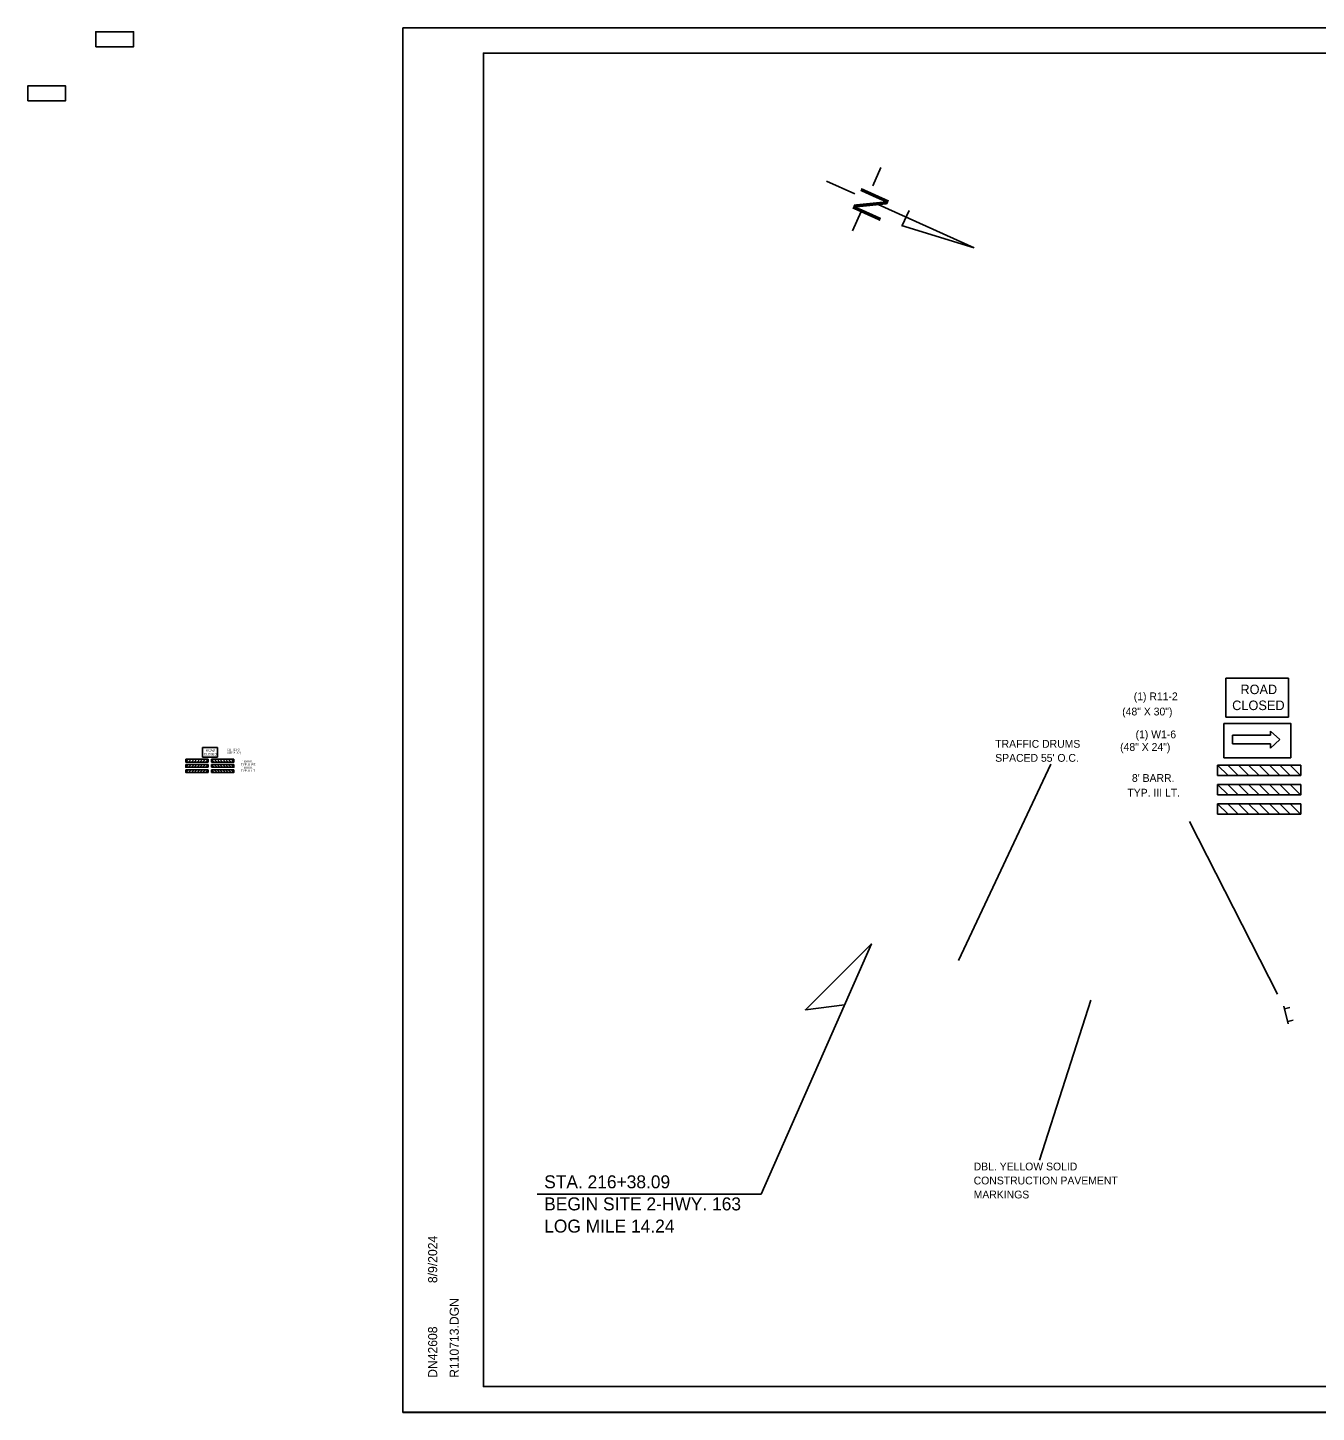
# Model space of a CAD drawing. Extents: x 1678017 to 1687792, y 404433 to 413488.
# Drawn here: x 1681461 to 1682454, y 409110 to 410177 of the extents above; entities that cross this region are included whole.
import ezdxf

# ---------------------------------------------------------------- set-up
doc = ezdxf.new("R2010")
doc.units = 0
for name, color, linetype in [('Default', 7, 'Continuous'), ('S_BUILDING', 7, 'Continuous'), ('S_GRAVEL_ROAD', 7, 'Continuous'), ('S_MSC_PT_SYM', 7, 'Continuous'), ('S_STREAM', 7, 'Continuous')]:
    doc.layers.add(name, color=color, linetype=linetype)

msp = doc.modelspace()

# ---------------------------------------------------------------- linework, layer by layer
at = {"layer": 'Default'}
for p, q in [((1682249.3, 409609.2), (1682178.2, 409458.1)), ((1682356.1, 409565.2), (1682423.8, 409432.1)), ((1681853.7, 409278.1), (1682026.1, 409278.1))]:
    msp.add_line(p, q, dxfattribs=at)
for points in [[(1681513.6, 410162), (1681542.7, 410162), (1681542.7, 410173.5), (1681513.6, 410173.5)], [(1681461.2, 410120.3), (1681490.3, 410120.3), (1681490.3, 410131.8), (1681461.2, 410131.8)]]:
    msp.add_lwpolyline(points, close=True, dxfattribs=at)
msp.add_lwpolyline([(1682026.1, 409278.1), (1682111.1, 409470.8), (1682060.2, 409420), (1682090.3, 409423.8)], dxfattribs=at)
at = {"layer": 'S_BUILDING'}
for p, q in [((1681812.2, 410157.1), (1683393.1, 410157.1)), ((1681812.2, 409129.8), (1681812.2, 410157.1)), ((1681812.2, 409129.8), (1681812.2, 409129.8)), ((1683393.1, 409129.8), (1681812.2, 409129.8))]:
    msp.add_line(p, q, dxfattribs=at)
at = {"layer": 'S_GRAVEL_ROAD'}
for p, q in [((1682384, 409645.5), (1682384, 409675.6)), ((1682384, 409675.6), (1682432.3, 409675.6)), ((1682432.3, 409645.5), (1682432.3, 409675.6)), ((1682384, 409645.5), (1682432.3, 409645.5)), ((1682389.1, 409631.5), (1682418.5, 409631.5)), ((1682389.1, 409624.9), (1682389.1, 409631.5)), ((1682418.5, 409631.5), (1682418.5, 409634.8)), ((1682425.7, 409628.2), (1682418.5, 409634.8)), ((1681595.7, 409614.7), (1681595.7, 409622)), ((1681595.7, 409622), (1681607.4, 409622)), ((1681607.4, 409614.7), (1681607.4, 409622)), ((1682389.1, 409624.9), (1682418.5, 409624.9)), ((1682418.5, 409621.7), (1682425.7, 409628.2)), ((1682418.5, 409624.9), (1682418.5, 409621.7)), ((1681582.9, 409613.1), (1681600.2, 409613.1)), ((1681582.9, 409610.9), (1681582.9, 409613.1)), ((1681582.9, 409610.9), (1681600.2, 409610.9)), ((1681582.9, 409609.1), (1681600.2, 409609.1)), ((1681582.9, 409606.9), (1681582.9, 409609.1)), ((1681595.7, 409614.7), (1681607.4, 409614.7)), ((1681600.2, 409610.9), (1681600.2, 409613.1)), ((1681600.2, 409610.9), (1681600.2, 409610.9)), ((1681600.2, 409606.9), (1681600.2, 409609.1)), ((1681600.2, 409606.9), (1681600.2, 409609.1)), ((1681620, 409613.1), (1681602.7, 409613.1)), ((1681602.7, 409610.9), (1681602.7, 409613.1)), ((1681602.8, 409610.9), (1681602.7, 409610.9)), ((1681620, 409610.9), (1681602.7, 409610.9)), ((1681620, 409609.1), (1681602.7, 409609.1)), ((1681602.7, 409606.9), (1681602.7, 409609.1)), ((1681602.7, 409606.9), (1681602.7, 409609.1)), ((1681620, 409610.9), (1681620, 409613.1)), ((1681620, 409606.9), (1681620, 409609.1)), ((1682441.8, 409608.6), (1682377.7, 409608.6)), ((1682377.7, 409600.5), (1682377.7, 409608.6)), ((1682441.8, 409600.5), (1682441.8, 409608.6)), ((1681582.9, 409606.9), (1681600.2, 409606.9)), ((1681582.9, 409605), (1681600.2, 409605)), ((1681582.9, 409602.9), (1681582.9, 409605)), ((1681582.9, 409602.9), (1681600.2, 409602.9)), ((1681600.2, 409602.9), (1681600.2, 409605)), ((1681620, 409606.9), (1681602.7, 409606.9)), ((1681620, 409605), (1681602.7, 409605)), ((1681602.7, 409602.9), (1681602.7, 409605)), ((1681620, 409602.9), (1681602.7, 409602.9)), ((1681620, 409602.9), (1681620, 409605)), ((1682377.7, 409600.6), (1682377.7, 409600.6)), ((1682441.8, 409600.5), (1682377.7, 409600.5)), ((1682441.8, 409593.7), (1682377.7, 409593.7)), ((1682377.7, 409585.6), (1682377.7, 409593.7)), ((1682377.7, 409585.6), (1682377.7, 409593.7)), ((1682441.8, 409585.6), (1682441.8, 409593.7)), ((1682441.8, 409585.6), (1682377.7, 409585.6)), ((1682441.8, 409578.8), (1682377.7, 409578.8)), ((1682377.7, 409570.8), (1682377.7, 409578.8)), ((1682441.8, 409570.8), (1682441.8, 409578.8)), ((1682441.8, 409570.8), (1682377.7, 409570.8)), ((1682432.1, 409409.2), (1682428.7, 409422.7)), ((1682429.2, 409420.8), (1682433.2, 409421.9)), ((1682431.7, 409410.9), (1682435.8, 409412))]:
    msp.add_line(p, q, dxfattribs=at)
for points in [[(1682434.1, 409614.2), (1682382.6, 409614.2), (1682382.6, 409640.5), (1682434.1, 409640.5)], [(1681587.2, 409613.1), (1681585.1, 409613.1), (1681582.9, 409610.9), (1681585.1, 409610.9)], [(1681587.2, 409609.1), (1681585.1, 409609.1), (1681582.9, 409606.9), (1681585.1, 409606.9)], [(1681591.5, 409613.1), (1681589.4, 409613.1), (1681587.3, 409610.9), (1681589.4, 409610.9)], [(1681591.5, 409609.1), (1681589.4, 409609.1), (1681587.3, 409606.9), (1681589.4, 409606.9)], [(1681595.9, 409613.1), (1681593.7, 409613.1), (1681591.6, 409610.9), (1681593.7, 409610.9)], [(1681595.9, 409609.1), (1681593.7, 409609.1), (1681591.6, 409606.9), (1681593.7, 409606.9)], [(1681600.2, 409613.1), (1681598.1, 409613.1), (1681595.9, 409610.9), (1681598, 409610.9)], [(1681600.2, 409609.1), (1681598.1, 409609.1), (1681595.9, 409606.9), (1681598, 409606.9)], [(1681602.7, 409613.1), (1681604.9, 409613.1), (1681607, 409610.9), (1681604.9, 409610.9)], [(1681602.7, 409609.1), (1681604.9, 409609.1), (1681607, 409606.9), (1681604.9, 409606.9)], [(1681607.1, 409613.1), (1681609.2, 409613.1), (1681611.3, 409610.9), (1681609.2, 409610.9)], [(1681607.1, 409609.1), (1681609.2, 409609.1), (1681611.3, 409606.9), (1681609.2, 409606.9)], [(1681611.4, 409613.1), (1681613.5, 409613.1), (1681615.7, 409610.9), (1681613.5, 409610.9)], [(1681611.4, 409609.1), (1681613.5, 409609.1), (1681615.7, 409606.9), (1681613.5, 409606.9)], [(1681615.7, 409613.1), (1681617.8, 409613.1), (1681620, 409610.9), (1681617.9, 409610.9)], [(1681615.7, 409609.1), (1681617.8, 409609.1), (1681620, 409606.9), (1681617.9, 409606.9)], [(1682377.7, 409608.6), (1682385.6, 409608.5), (1682393.6, 409600.6), (1682385.7, 409600.6)], [(1682393.7, 409608.6), (1682401.6, 409608.5), (1682409.6, 409600.6), (1682401.7, 409600.6)], [(1682409.7, 409608.6), (1682417.6, 409608.5), (1682425.6, 409600.6), (1682417.7, 409600.6)], [(1682425.7, 409608.6), (1682433.6, 409608.5), (1682441.6, 409600.6), (1682433.7, 409600.6)], [(1681587.2, 409605), (1681585.1, 409605), (1681582.9, 409602.9), (1681585.1, 409602.9)], [(1681591.5, 409605), (1681589.4, 409605), (1681587.3, 409602.9), (1681589.4, 409602.9)], [(1681595.9, 409605), (1681593.7, 409605), (1681591.6, 409602.9), (1681593.7, 409602.9)], [(1681600.2, 409605), (1681598.1, 409605), (1681595.9, 409602.9), (1681598, 409602.9)], [(1681602.7, 409605), (1681604.9, 409605), (1681607, 409602.9), (1681604.9, 409602.9)], [(1681607.1, 409605), (1681609.2, 409605), (1681611.3, 409602.9), (1681609.2, 409602.9)], [(1681611.4, 409605), (1681613.5, 409605), (1681615.7, 409602.9), (1681613.5, 409602.9)], [(1681615.7, 409605), (1681617.8, 409605), (1681620, 409602.9), (1681617.9, 409602.9)], [(1682377.7, 409593.7), (1682385.6, 409593.6), (1682393.6, 409585.6), (1682385.7, 409585.6)], [(1682393.7, 409593.7), (1682401.6, 409593.6), (1682409.6, 409585.6), (1682401.7, 409585.6)], [(1682409.7, 409593.7), (1682417.6, 409593.6), (1682425.6, 409585.6), (1682417.7, 409585.6)], [(1682425.7, 409593.7), (1682433.6, 409593.6), (1682441.6, 409585.6), (1682433.7, 409585.6)], [(1682377.7, 409578.8), (1682385.6, 409578.8), (1682393.6, 409570.8), (1682385.7, 409570.8)], [(1682393.7, 409578.8), (1682401.6, 409578.8), (1682409.6, 409570.8), (1682401.7, 409570.8)], [(1682409.7, 409578.8), (1682417.6, 409578.8), (1682425.6, 409570.8), (1682417.7, 409570.8)], [(1682425.7, 409578.8), (1682433.6, 409578.8), (1682441.6, 409570.8), (1682433.7, 409570.8)]]:
    msp.add_lwpolyline(points, close=True, dxfattribs=at)
at = {"layer": 'S_MSC_PT_SYM'}
for p, q in [((1682118.4, 410068.9), (1682112.1, 410054.8)), ((1682076.4, 410058.5), (1682098.2, 410048.7)), ((1682103.2, 410035.1), (1682096.4, 410020.1)), ((1682116.2, 410040.5), (1682190.3, 410007)), ((1682140, 410035.9), (1682134.6, 410024.2)), ((1682190.3, 410007), (1682134.3, 410024.3))]:
    msp.add_line(p, q, dxfattribs=at)
at = {"layer": 'S_STREAM'}
for p, q in [((1681750.2, 410176.6), (1683416.9, 410176.6)), ((1682280.1, 409427.5), (1682240.4, 409304.2)), ((1681750.2, 409110), (1683416.9, 409110))]:
    msp.add_line(p, q, dxfattribs=at)
for points in [[(1681750.2, 410176.6), (1683416.9, 410176.6), (1683416.9, 409109.9), (1681750.2, 409109.9)], [(1682981.8, 410157.1), (1683079.9, 410157.1), (1683079.9, 410107.7), (1683160.5, 410107.7), (1683276.5, 410107.7), (1683276.5, 409986.1), (1683393.1, 409986.1), (1683393.1, 409129.8), (1681812.2, 409129.8), (1681812.2, 410157.1)], [(1682981.8, 410157.1), (1683079.9, 410157.1), (1683079.9, 410107.7), (1683160.5, 410107.7), (1683276.5, 410107.7), (1683276.5, 409986.1), (1683393.1, 409986.1), (1683393.1, 409129.8), (1681812.2, 409129.8), (1681812.2, 410157.1)]]:
    msp.add_lwpolyline(points, close=True, dxfattribs=at)

# ---------------------------------------------------------------- texts
at = {"layer": 'Default'}
for s, height, p in [('TRAFFIC DRUMS', 6, (1682206.4, 409621.9)), ("SPACED 55' O.C.", 6, (1682206.4, 409611.1)), ('STA. 216+38.09', 10, (1681859, 409282.5)), ('BEGIN SITE 2-HWY. 163', 10, (1681859, 409265.5)), ('LOG MILE 14.24', 10, (1681859, 409248.4))]:
    msp.add_text(s, height=height, dxfattribs=at).set_placement(p)
at = {"layer": 'S_BUILDING'}
for s, p in [('8/9/2024', (1681776.6, 409209.5)), ('R110713.DGN', (1681793.2, 409136.5)), ('DN42608', (1681776.6, 409136.5))]:
    msp.add_text(s, height=7, rotation=90, dxfattribs=at).set_placement(p)
at = {"layer": 'S_GRAVEL_ROAD'}
for s, height, p in [('(1) R11-2', 6, (1682313.1, 409658.5)), ('ROAD', 7.31, (1682395.3, 409663.2)), ('(48" X 30")', 6, (1682304.2, 409646.8)), ('CLOSED', 7.35, (1682388.9, 409650.9)), ('(1) W1-6', 6, (1682314.5, 409629.2)), ('ROAD', 1.78, (1681598.4, 409619)), ('(1) R11-2', 1.62, (1681614.9, 409619.7)), ('(48" X 30")', 1.62, (1681614.9, 409617.3)), ('(48" X 24")', 6, (1682302.6, 409619.5)), ('CLOSED', 1.78, (1681596.8, 409616)), ('TYP. III RT.', 1.62, (1681625.5, 409608.2)), ("  ' BARR.", 1.62, (1681625.5, 409610.7)), ('TYP. III LT.', 1.62, (1681625.5, 409603.4)), ("  ' BARR.", 1.62, (1681625.5, 409605.8)), ("8' BARR.", 6, (1682311.7, 409595.6)), ('TYP. III LT.', 6, (1682308.2, 409584.3))]:
    msp.add_text(s, height=height, dxfattribs=at).set_placement(p)
at = {"layer": 'S_MSC_PT_SYM'}
msp.add_text('N', height=23.3, rotation=245.6654, dxfattribs=at).set_placement((1682104.5, 410055.5))
at = {"layer": 'S_STREAM'}
for s, p in [('DBL. YELLOW SOLID', (1682189.8, 409296.3)), ('CONSTRUCTION PAVEMENT', (1682189.8, 409285.5)), ('MARKINGS', (1682189.8, 409274.7))]:
    msp.add_text(s, height=6, dxfattribs=at).set_placement(p)

doc.saveas('drawing.dxf')
